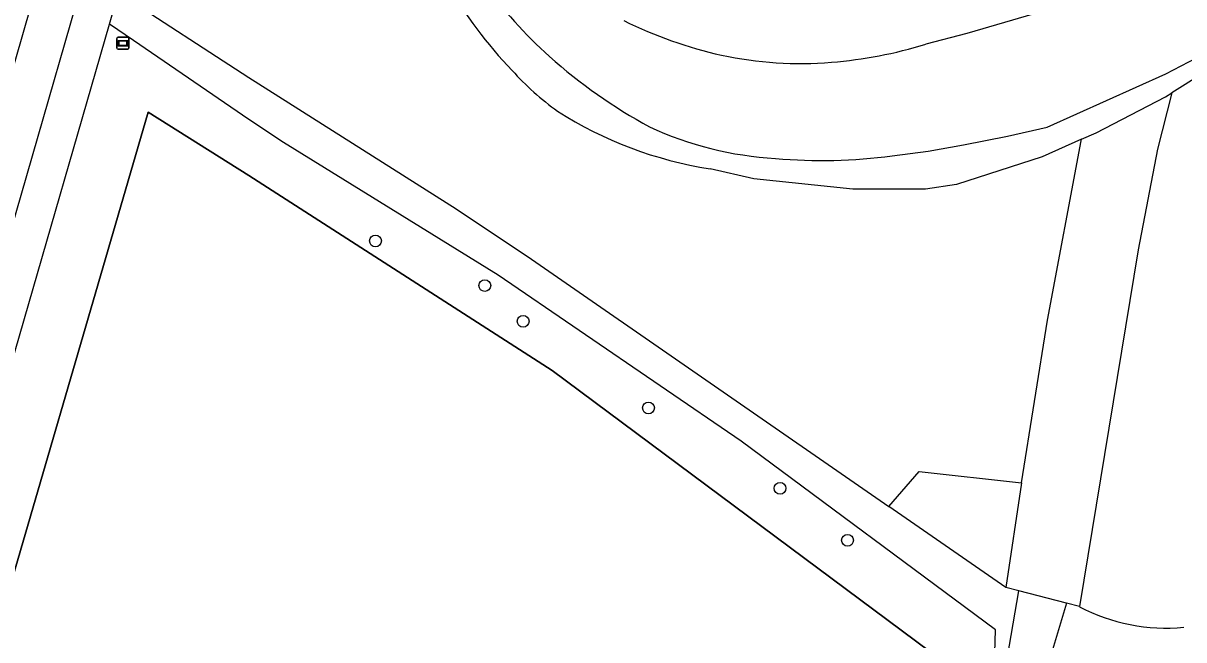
# Model space of a CAD drawing. Extents: x 159822 to 160765, y 380693 to 381634.
# Drawn here: x 160481.3 to 160577.6, y 380945.5 to 380996.7 of the extents above; entities that cross this region are included whole.
import ezdxf

# ---------------------------------------------------------------- set-up
doc = ezdxf.new("R2010")
doc.units = 0
for name, color, linetype in [('IMGEO_Boom', 7, 'Continuous'), ('IMGEO_Fietspad_gesloten', 7, 'Continuous'), ('IMGEO_Grasland_overig', 7, 'Continuous'), ('IMGEO_Hek', 7, 'Continuous'), ('IMGEO_Loofbos', 7, 'Continuous'), ('IMGEO_Rijbaan_lokaal_gesloten', 7, 'Continuous'), ('IMGEO_Straatnaambord', 7, 'Continuous'), ('IMGEO_Voetpad_gesloten', 7, 'Continuous'), ('IMGEO_Voetpad_open', 7, 'Continuous'), ('IMGEO_Waterloop', 7, 'Continuous')]:
    doc.layers.add(name, color=color, linetype=linetype)

msp = doc.modelspace()

# ---------------------------------------------------------------- linework, layer by layer
at = {"layer": 'IMGEO_Boom'}
for centre in [(160510.513, 380978.606), (160519.586, 380974.901), (160522.767, 380971.936), (160533.174, 380964.739), (160544.098, 380958.066), (160549.696, 380953.749)]:
    msp.add_circle(centre, 0.489, dxfattribs=at)
at = {"layer": 'IMGEO_Fietspad_gesloten'}
for points in [[(160466.416, 380944.268), (160482.464, 381000), (160482.962, 381001.729), (160488.36, 381020.483), (160496.093, 381046.616), (160500, 381059.744), (160519.133, 381124.033), (160522.926, 381137.273)], [(160523.114, 381125.096), (160500, 381047.442), (160499.436, 381045.547), (160492.063, 381020.603), (160486.22, 381000.302), (160486.133, 381000), (160486.07, 380999.782), (160469.778, 380943.304), (160466.218, 380930.567), (160464.818, 380923.425)]]:
    msp.add_lwpolyline(points, dxfattribs=at)
at = {"layer": 'IMGEO_Grasland_overig'}
for points in [[(160569.118, 380987.046), (160570.334, 380987.592), (160576.098, 380990.577), (160576.604, 380990.896)], [(160485.779, 380924.29), (160476.872, 380938.65), (160491.657, 380989.31), (160500, 380984.04), (160525.173, 380967.859), (160556.535, 380944.511)], [(160564.131, 380958.528), (160562.834, 380949.826)]]:
    msp.add_lwpolyline(points, dxfattribs=at)
at = {"layer": 'IMGEO_Hek'}
msp.add_lwpolyline([(160556.535, 380944.511), (160525.173, 380967.859), (160500, 380984.04), (160491.657, 380989.31), (160476.872, 380938.65), (160485.779, 380924.29)], dxfattribs=at)
at = {"layer": 'IMGEO_Loofbos'}
for points in [[(160591.174, 381001.522), (160583.714, 380995.365), (160576.604, 380990.896)], [(160576.604, 380990.896), (160575.413, 380986.22), (160573.816, 380977.854), (160568.941, 380948.237)], [(160569.118, 380987.046), (160565.857, 380985.584), (160558.732, 380983.281), (160556.161, 380982.915), (160550.138, 380982.915), (160541.919, 380983.768), (160538.291, 380984.596)], [(160564.131, 380958.528), (160566.304, 380972.038), (160569.092, 380986.92), (160569.118, 380987.046)], [(160553.133, 380956.542), (160555.656, 380959.467), (160564.131, 380958.528)]]:
    msp.add_lwpolyline(points, dxfattribs=at)
for centre, radius, start, end in [((160548.103, 381018.097), 36.477, 209.7434, 223.98626), ((160539.239, 381008.314), 23.323, 221.81649, 234.2931), ((160543.368, 381017.211), 33.008, 237.48919, 261.15299)]:
    msp.add_arc(centre, radius, start, end, dxfattribs=at)
at = {"layer": 'IMGEO_Rijbaan_lokaal_gesloten'}
for points in [[(160540.922, 380895.885), (160541.962, 380897.648), (160562.973, 380944.072), (160563.903, 380949.548)], [(160567.876, 380948.514), (160563.903, 380949.548)], [(160567.876, 380948.514), (160565.226, 380939.662), (160544.732, 380894.787)]]:
    msp.add_lwpolyline(points, dxfattribs=at)
at = {"layer": 'IMGEO_Straatnaambord'}
for p, q in [((160489.054, 380994.617), (160489.054, 380995.417)), ((160489.054, 380995.417), (160489.054, 380994.617)), ((160489.154, 380995.517), (160489.944, 380995.517)), ((160489.944, 380995.517), (160489.154, 380995.517)), ((160490.044, 380995.417), (160490.044, 380994.617)), ((160490.044, 380994.617), (160490.044, 380995.417)), ((160489.944, 380994.517), (160489.154, 380994.517)), ((160489.154, 380994.517), (160489.944, 380994.517))]:
    msp.add_line(p, q, dxfattribs=at)
for points in [[(160489.155, 380995.249), (160489.943, 380995.249), (160489.943, 380994.785), (160489.155, 380994.785), (160489.155, 380995.249)], [(160489.22, 380995.184), (160489.22, 380994.85), (160489.878, 380994.85), (160489.878, 380995.184), (160489.22, 380995.184)]]:
    msp.add_lwpolyline(points, dxfattribs=at)
for centre, start, end in [((160489.154, 380995.417), 90, 180), ((160489.154, 380995.417), 90, 180), ((160489.944, 380995.417), 0, 90), ((160489.944, 380995.417), 360, 90), ((160489.154, 380994.617), 180, 270), ((160489.154, 380994.617), 180, 270), ((160489.944, 380994.617), 270, 0), ((160489.944, 380994.617), 270, 0)]:
    msp.add_arc(centre, 0.1, start, end, dxfattribs=at)
at = {"layer": 'IMGEO_Voetpad_gesloten'}
for points in [[(160488.426, 380996.62), (160489.191, 380999.235)], [(160489.191, 380999.235), (160500, 380992.185), (160517.22, 380981.259), (160523.462, 380977.083), (160553.133, 380956.542)], [(160561.532, 380943.561), (160561.912, 380944.396), (160561.993, 380946.299), (160540.854, 380961.981), (160520.7, 380975.774), (160502.884, 380986.789), (160500, 380988.692), (160490.438, 380995.257), (160488.426, 380996.62)], [(160562.834, 380949.826), (160553.133, 380956.542)], [(160563.903, 380949.548), (160562.834, 380949.826)], [(160568.941, 380948.237), (160567.876, 380948.514)]]:
    msp.add_lwpolyline(points, dxfattribs=at)
msp.add_arc((160576.103, 380961.777), 15.318, 242.12541, 275.64396, dxfattribs=at)
at = {"layer": 'IMGEO_Voetpad_open'}
msp.add_lwpolyline([(160467.097, 380923.083), (160472.756, 380942.35), (160488.426, 380996.62)], dxfattribs=at)
at = {"layer": 'IMGEO_Waterloop'}
for points in [[(160580.574, 381002.339), (160576.986, 381000.921), (160573.337, 380999.666), (160567.664, 380998.178), (160559.59, 380995.832), (160556.195, 380994.94)], [(160553.401, 380985.686), (160556.379, 380986.065), (160559.336, 380986.586), (160562.966, 380987.301), (160566.26, 380988.066), (160576.125, 380992.486), (160583.124, 380996.141)]]:
    msp.add_lwpolyline(points, dxfattribs=at)
for centre, radius, start, end in [((160551.113, 381023.049), 39.144, 216.07461, 228.06749), ((160546.87, 381028.545), 35.342, 243.52687, 257.54442), ((160545.774, 381024.036), 30.703, 257.72579, 274.82558), ((160545.274, 381030.828), 37.513, 274.71422, 286.92558), ((160553.944, 381026.274), 43.434, 228.13199, 241.55004), ((160545.282, 381013.916), 28.495, 245.02673, 266.84667), ((160547.634, 381025.868), 40.594, 264.45919, 278.16675)]:
    msp.add_arc(centre, radius, start, end, dxfattribs=at)

doc.saveas('drawing.dxf')
